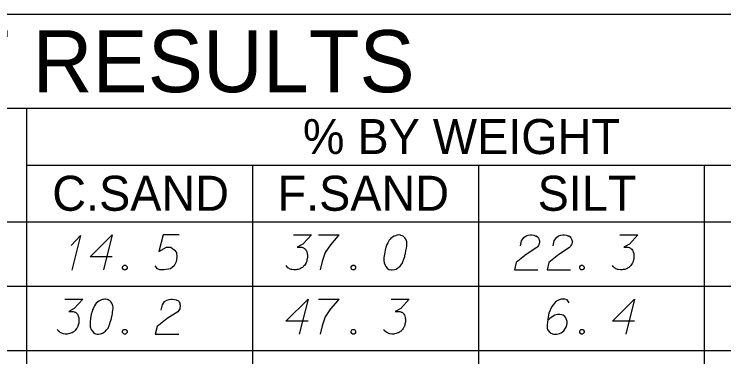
# Model space of a CAD drawing. Extents: x 2074207 to 2076812, y 516372 to 523312.
# Drawn here: x 2076524.4 to 2076621.8, y 519025 to 519071.9 of the extents above; entities that cross this region are included whole.
import ezdxf

# ---------------------------------------------------------------- set-up
doc = ezdxf.new("R2010")
doc.units = 0
for name, color, linetype in [('Prop DirtTable_ Soil Test Results - Outline (Major)', 7, 'Continuous'), ('Prop DirtTable_ Soil Test Results - Outline (Minor)', 7, 'Continuous'), ('Prop DirtTable_ Soil Test Results - Tx (Header - Large)', 7, 'Continuous'), ('Prop DirtTable_ Soil Test Results - Tx (Header - Small)', 7, 'Continuous'), ('Prop DirtTable_ Soil Test Results - Tx (Sample Data)', 7, 'Continuous')]:
    doc.layers.add(name, color=color, linetype=linetype)

msp = doc.modelspace()

# ---------------------------------------------------------------- linework, layer by layer
at = {"layer": 'Prop DirtTable_ Soil Test Results - Outline (Major)'}
for p, q in [((2076260.609, 519071.94), (2076811.903, 519071.94)), ((2076260.609, 519043.454), (2076811.903, 519043.454)), ((2076260.609, 519043.454), (2076811.903, 519043.454))]:
    msp.add_line(p, q, dxfattribs=at)
at = {"layer": 'Prop DirtTable_ Soil Test Results - Outline (Minor)'}
for p, q in [((2076260.609, 519059.054), (2076811.903, 519059.054)), ((2076526.074, 519059.054), (2076526.074, 519034.654)), ((2076526.074, 519051.254), (2076731.93, 519051.254)), ((2076557.094, 519051.254), (2076557.094, 519034.654)), ((2076588.114, 519051.254), (2076588.114, 519034.654)), ((2076619.134, 519034.654), (2076619.134, 519051.254)), ((2076260.609, 519034.654), (2076811.903, 519034.654)), ((2076260.609, 519034.654), (2076811.903, 519034.654)), ((2076526.074, 519034.654), (2076526.074, 519025.854)), ((2076557.094, 519034.654), (2076557.094, 519025.854)), ((2076588.114, 519034.654), (2076588.114, 519025.854)), ((2076619.134, 519025.854), (2076619.134, 519034.654)), ((2076260.609, 519025.854), (2076811.903, 519025.854)), ((2076260.609, 519025.854), (2076811.903, 519025.854)), ((2076526.074, 519025.854), (2076526.074, 519017.054)), ((2076557.094, 519025.854), (2076557.094, 519017.054)), ((2076588.114, 519025.854), (2076588.114, 519017.054)), ((2076619.134, 519017.054), (2076619.134, 519025.854))]:
    msp.add_line(p, q, dxfattribs=at)
at = {"layer": 'Prop DirtTable_ Soil Test Results - Tx (Sample Data)'}
for points in [[(2076532.22, 519040.248), (2076533.49, 519041.609), (2076532.291, 519036.846)], [(2076537.829, 519038.661), (2076534.796, 519038.661), (2076537.829, 519041.684), (2076536.63, 519036.884)], [(2076547.036, 519041.684), (2076544.814, 519041.684), (2076544.249, 519039.416), (2076545.272, 519039.983), (2076545.872, 519039.983), (2076546.366, 519039.643), (2076546.648, 519039.265), (2076546.719, 519038.623), (2076546.613, 519037.98), (2076546.331, 519037.451), (2076545.837, 519037.035), (2076544.99, 519036.884), (2076544.355, 519036.884), (2076544.038, 519037.035), (2076543.756, 519037.451)], [(2076562.699, 519041.684), (2076565.168, 519041.684), (2076564.004, 519040.399), (2076563.228, 519039.983), (2076563.863, 519039.983), (2076564.004, 519039.946), (2076564.074, 519039.908), (2076564.145, 519039.87), (2076564.215, 519039.832), (2076564.357, 519039.719), (2076564.427, 519039.605), (2076564.498, 519039.492), (2076564.533, 519039.379), (2076564.603, 519039.114), (2076564.639, 519038.887), (2076564.639, 519038.774), (2076564.639, 519038.623), (2076564.603, 519038.396), (2076564.568, 519038.245), (2076564.533, 519038.094), (2076564.498, 519037.98), (2076564.462, 519037.905), (2076564.427, 519037.829), (2076564.392, 519037.753), (2076564.321, 519037.64), (2076564.215, 519037.489), (2076564.11, 519037.375), (2076564.039, 519037.3), (2076563.933, 519037.224), (2076563.827, 519037.149), (2076563.686, 519037.073), (2076563.616, 519037.035), (2076563.369, 519036.96), (2076563.157, 519036.922), (2076563.016, 519036.884), (2076562.769, 519036.884), (2076562.487, 519036.922), (2076562.381, 519036.96), (2076562.275, 519036.998), (2076562.169, 519037.035), (2076562.064, 519037.111), (2076561.958, 519037.187), (2076561.781, 519037.338), (2076561.676, 519037.489)], [(2076566.156, 519041.684), (2076568.978, 519041.684), (2076568.801, 519041.495), (2076567.778, 519040.324), (2076567.073, 519039.265), (2076566.649, 519038.018), (2076566.367, 519036.884)], [(2076577.232, 519041.684), (2076577.162, 519041.684), (2076576.95, 519041.646), (2076576.809, 519041.609), (2076576.703, 519041.571), (2076576.527, 519041.495), (2076576.315, 519041.382), (2076576.139, 519041.268), (2076575.962, 519041.117), (2076575.856, 519040.966), (2076575.751, 519040.777), (2076575.645, 519040.588), (2076575.539, 519040.361), (2076575.468, 519040.21), (2076575.398, 519039.983), (2076575.292, 519039.605), (2076575.186, 519039.038), (2076575.116, 519038.585), (2076575.116, 519038.169), (2076575.151, 519037.867), (2076575.292, 519037.527), (2076575.398, 519037.338), (2076575.574, 519037.111), (2076575.786, 519036.96), (2076575.892, 519036.922), (2076576.103, 519036.884), (2076576.28, 519036.884), (2076576.562, 519036.922), (2076576.809, 519036.998), (2076576.985, 519037.111), (2076577.232, 519037.3), (2076577.338, 519037.413), (2076577.479, 519037.564), (2076577.585, 519037.716), (2076577.655, 519037.829), (2076577.726, 519038.018), (2076577.761, 519038.094), (2076577.832, 519038.283), (2076577.902, 519038.509), (2076577.973, 519038.736), (2076578.008, 519038.887), (2076578.043, 519039.001), (2076578.079, 519039.152), (2076578.149, 519039.492), (2076578.185, 519039.681), (2076578.22, 519039.87), (2076578.255, 519040.135), (2076578.29, 519040.475), (2076578.29, 519040.588), (2076578.255, 519040.739), (2076578.22, 519040.89), (2076578.114, 519041.117), (2076578.008, 519041.268), (2076577.902, 519041.382), (2076577.761, 519041.495), (2076577.62, 519041.571), (2076577.514, 519041.609), (2076577.409, 519041.646), (2076577.232, 519041.684)], [(2076593.847, 519040.172), (2076594.023, 519040.89), (2076594.306, 519041.344), (2076594.623, 519041.533), (2076594.94, 519041.646), (2076595.187, 519041.684), (2076595.364, 519041.684), (2076595.681, 519041.646), (2076595.893, 519041.571), (2076595.999, 519041.533), (2076596.21, 519041.42), (2076596.316, 519041.268), (2076596.387, 519041.117), (2076596.422, 519041.004), (2076596.457, 519040.853), (2076596.457, 519040.664), (2076596.422, 519040.475), (2076596.387, 519040.361), (2076596.316, 519040.21), (2076596.21, 519040.059), (2076596.105, 519039.946), (2076594.658, 519039.001), (2076593.283, 519037.905), (2076593.036, 519036.884), (2076596.246, 519036.884)], [(2076598.327, 519040.172), (2076598.503, 519040.89), (2076598.786, 519041.344), (2076599.103, 519041.533), (2076599.42, 519041.646), (2076599.667, 519041.684), (2076599.844, 519041.684), (2076600.161, 519041.646), (2076600.373, 519041.571), (2076600.479, 519041.533), (2076600.69, 519041.42), (2076600.796, 519041.268), (2076600.867, 519041.117), (2076600.902, 519041.004), (2076600.937, 519040.853), (2076600.937, 519040.664), (2076600.902, 519040.475), (2076600.867, 519040.361), (2076600.796, 519040.21), (2076600.69, 519040.059), (2076600.585, 519039.946), (2076599.138, 519039.001), (2076597.763, 519037.905), (2076597.516, 519036.884), (2076600.726, 519036.884)], [(2076607.499, 519041.684), (2076609.968, 519041.684), (2076608.804, 519040.399), (2076608.028, 519039.983), (2076608.663, 519039.983), (2076608.804, 519039.946), (2076608.874, 519039.908), (2076608.945, 519039.87), (2076609.015, 519039.832), (2076609.157, 519039.719), (2076609.227, 519039.605), (2076609.298, 519039.492), (2076609.333, 519039.379), (2076609.403, 519039.114), (2076609.439, 519038.887), (2076609.439, 519038.774), (2076609.439, 519038.623), (2076609.403, 519038.396), (2076609.368, 519038.245), (2076609.333, 519038.094), (2076609.298, 519037.98), (2076609.262, 519037.905), (2076609.227, 519037.829), (2076609.192, 519037.753), (2076609.121, 519037.64), (2076609.015, 519037.489), (2076608.91, 519037.375), (2076608.839, 519037.3), (2076608.733, 519037.224), (2076608.627, 519037.149), (2076608.486, 519037.073), (2076608.416, 519037.035), (2076608.169, 519036.96), (2076607.957, 519036.922), (2076607.816, 519036.884), (2076607.569, 519036.884), (2076607.287, 519036.922), (2076607.181, 519036.96), (2076607.075, 519036.998), (2076606.969, 519037.035), (2076606.864, 519037.111), (2076606.758, 519037.187), (2076606.581, 519037.338), (2076606.476, 519037.489)], [(2076539.487, 519037.527), (2076539.664, 519037.527), (2076539.769, 519037.451), (2076539.875, 519037.3), (2076539.875, 519037.111), (2076539.769, 519036.96), (2076539.664, 519036.884), (2076539.487, 519036.884), (2076539.381, 519036.96), (2076539.276, 519037.111), (2076539.276, 519037.3), (2076539.381, 519037.451), (2076539.487, 519037.527)], [(2076570.847, 519037.527), (2076571.024, 519037.527), (2076571.129, 519037.451), (2076571.235, 519037.3), (2076571.235, 519037.111), (2076571.129, 519036.96), (2076571.024, 519036.884), (2076570.847, 519036.884), (2076570.741, 519036.96), (2076570.636, 519037.111), (2076570.636, 519037.3), (2076570.741, 519037.451), (2076570.847, 519037.527)], [(2076602.207, 519037.527), (2076602.384, 519037.527), (2076602.489, 519037.451), (2076602.595, 519037.3), (2076602.595, 519037.111), (2076602.489, 519036.96), (2076602.384, 519036.884), (2076602.207, 519036.884), (2076602.101, 519036.96), (2076601.996, 519037.111), (2076601.996, 519037.3), (2076602.101, 519037.451), (2076602.207, 519037.527)], [(2076531.339, 519032.884), (2076533.808, 519032.884), (2076532.644, 519031.599), (2076531.868, 519031.183), (2076532.503, 519031.183), (2076532.644, 519031.146), (2076532.714, 519031.108), (2076532.785, 519031.07), (2076532.855, 519031.032), (2076532.997, 519030.919), (2076533.067, 519030.805), (2076533.138, 519030.692), (2076533.173, 519030.579), (2076533.243, 519030.314), (2076533.279, 519030.087), (2076533.279, 519029.974), (2076533.279, 519029.823), (2076533.243, 519029.596), (2076533.208, 519029.445), (2076533.173, 519029.294), (2076533.138, 519029.18), (2076533.102, 519029.105), (2076533.067, 519029.029), (2076533.032, 519028.953), (2076532.961, 519028.84), (2076532.855, 519028.689), (2076532.75, 519028.575), (2076532.679, 519028.5), (2076532.573, 519028.424), (2076532.467, 519028.349), (2076532.326, 519028.273), (2076532.256, 519028.235), (2076532.009, 519028.16), (2076531.797, 519028.122), (2076531.656, 519028.084), (2076531.409, 519028.084), (2076531.127, 519028.122), (2076531.021, 519028.16), (2076530.915, 519028.198), (2076530.809, 519028.235), (2076530.704, 519028.311), (2076530.598, 519028.387), (2076530.421, 519028.538), (2076530.316, 519028.689)], [(2076536.912, 519032.884), (2076536.842, 519032.884), (2076536.63, 519032.846), (2076536.489, 519032.809), (2076536.383, 519032.771), (2076536.207, 519032.695), (2076535.995, 519032.582), (2076535.819, 519032.468), (2076535.642, 519032.317), (2076535.536, 519032.166), (2076535.431, 519031.977), (2076535.325, 519031.788), (2076535.219, 519031.561), (2076535.148, 519031.41), (2076535.078, 519031.183), (2076534.972, 519030.805), (2076534.866, 519030.238), (2076534.796, 519029.785), (2076534.796, 519029.369), (2076534.831, 519029.067), (2076534.972, 519028.727), (2076535.078, 519028.538), (2076535.254, 519028.311), (2076535.466, 519028.16), (2076535.572, 519028.122), (2076535.783, 519028.084), (2076535.96, 519028.084), (2076536.242, 519028.122), (2076536.489, 519028.198), (2076536.665, 519028.311), (2076536.912, 519028.5), (2076537.018, 519028.613), (2076537.159, 519028.764), (2076537.265, 519028.916), (2076537.335, 519029.029), (2076537.406, 519029.218), (2076537.441, 519029.294), (2076537.512, 519029.483), (2076537.582, 519029.709), (2076537.653, 519029.936), (2076537.688, 519030.087), (2076537.723, 519030.201), (2076537.759, 519030.352), (2076537.829, 519030.692), (2076537.865, 519030.881), (2076537.9, 519031.07), (2076537.935, 519031.335), (2076537.97, 519031.675), (2076537.97, 519031.788), (2076537.935, 519031.939), (2076537.9, 519032.09), (2076537.794, 519032.317), (2076537.688, 519032.468), (2076537.582, 519032.582), (2076537.441, 519032.695), (2076537.3, 519032.771), (2076537.194, 519032.809), (2076537.089, 519032.846), (2076536.912, 519032.884)], [(2076544.567, 519031.372), (2076544.743, 519032.09), (2076545.026, 519032.544), (2076545.343, 519032.733), (2076545.66, 519032.846), (2076545.907, 519032.884), (2076546.084, 519032.884), (2076546.401, 519032.846), (2076546.613, 519032.771), (2076546.719, 519032.733), (2076546.93, 519032.62), (2076547.036, 519032.468), (2076547.107, 519032.317), (2076547.142, 519032.204), (2076547.177, 519032.053), (2076547.177, 519031.864), (2076547.142, 519031.675), (2076547.107, 519031.561), (2076547.036, 519031.41), (2076546.93, 519031.259), (2076546.825, 519031.146), (2076545.378, 519030.201), (2076544.003, 519029.105), (2076543.756, 519028.084), (2076546.966, 519028.084)], [(2076564.709, 519029.861), (2076561.676, 519029.861), (2076564.709, 519032.884), (2076563.51, 519028.084)], [(2076566.156, 519032.884), (2076568.978, 519032.884), (2076568.801, 519032.695), (2076567.778, 519031.524), (2076567.073, 519030.465), (2076566.649, 519029.218), (2076566.367, 519028.084)], [(2076576.139, 519032.884), (2076578.608, 519032.884), (2076577.444, 519031.599), (2076576.668, 519031.183), (2076577.303, 519031.183), (2076577.444, 519031.146), (2076577.514, 519031.108), (2076577.585, 519031.07), (2076577.655, 519031.032), (2076577.797, 519030.919), (2076577.867, 519030.805), (2076577.938, 519030.692), (2076577.973, 519030.579), (2076578.043, 519030.314), (2076578.079, 519030.087), (2076578.079, 519029.974), (2076578.079, 519029.823), (2076578.043, 519029.596), (2076578.008, 519029.445), (2076577.973, 519029.294), (2076577.938, 519029.18), (2076577.902, 519029.105), (2076577.867, 519029.029), (2076577.832, 519028.953), (2076577.761, 519028.84), (2076577.655, 519028.689), (2076577.55, 519028.575), (2076577.479, 519028.5), (2076577.373, 519028.424), (2076577.267, 519028.349), (2076577.126, 519028.273), (2076577.056, 519028.235), (2076576.809, 519028.16), (2076576.597, 519028.122), (2076576.456, 519028.084), (2076576.209, 519028.084), (2076575.927, 519028.122), (2076575.821, 519028.16), (2076575.715, 519028.198), (2076575.609, 519028.235), (2076575.504, 519028.311), (2076575.398, 519028.387), (2076575.221, 519028.538), (2076575.116, 519028.689)], [(2076600.549, 519032.355), (2076600.267, 519032.771), (2076599.95, 519032.884), (2076599.456, 519032.884), (2076599.103, 519032.733), (2076598.891, 519032.657), (2076598.715, 519032.544), (2076598.151, 519031.864), (2076597.763, 519030.957), (2076597.657, 519030.465), (2076597.516, 519029.369), (2076597.516, 519028.802), (2076597.657, 519028.575), (2076597.939, 519028.273), (2076598.045, 519028.198), (2076598.398, 519028.084), (2076598.856, 519028.084), (2076599.209, 519028.16), (2076599.456, 519028.235), (2076599.809, 519028.538), (2076600.161, 519029.142), (2076600.267, 519029.52), (2076600.267, 519029.823), (2076600.091, 519030.314), (2076599.95, 519030.503), (2076599.703, 519030.654), (2076599.279, 519030.768), (2076598.962, 519030.768), (2076598.574, 519030.654), (2076598.327, 519030.541), (2076597.904, 519030.238), (2076597.692, 519030.049), (2076597.586, 519029.936)], [(2076609.509, 519029.861), (2076606.476, 519029.861), (2076609.509, 519032.884), (2076608.31, 519028.084)], [(2076539.487, 519028.727), (2076539.664, 519028.727), (2076539.769, 519028.651), (2076539.875, 519028.5), (2076539.875, 519028.311), (2076539.769, 519028.16), (2076539.664, 519028.084), (2076539.487, 519028.084), (2076539.381, 519028.16), (2076539.276, 519028.311), (2076539.276, 519028.5), (2076539.381, 519028.651), (2076539.487, 519028.727)], [(2076570.847, 519028.727), (2076571.024, 519028.727), (2076571.129, 519028.651), (2076571.235, 519028.5), (2076571.235, 519028.311), (2076571.129, 519028.16), (2076571.024, 519028.084), (2076570.847, 519028.084), (2076570.741, 519028.16), (2076570.636, 519028.311), (2076570.636, 519028.5), (2076570.741, 519028.651), (2076570.847, 519028.727)], [(2076602.207, 519028.727), (2076602.384, 519028.727), (2076602.489, 519028.651), (2076602.595, 519028.5), (2076602.595, 519028.311), (2076602.489, 519028.16), (2076602.384, 519028.084), (2076602.207, 519028.084), (2076602.101, 519028.16), (2076601.996, 519028.311), (2076601.996, 519028.5), (2076602.101, 519028.651), (2076602.207, 519028.727)]]:
    msp.add_lwpolyline(points, dxfattribs=at)

# ---------------------------------------------------------------- texts
at = {"layer": 'Prop DirtTable_ Soil Test Results - Tx (Header - Large)'}
msp.add_text('SOIL TEST RESULTS', height=8.50001, dxfattribs=at).set_placement((2076465.656, 519061.247))
at = {"layer": 'Prop DirtTable_ Soil Test Results - Tx (Header - Small)'}
for s, height, p in [('% BY WEIGHT', 4.79998, (2076564.009, 519052.765)), ('C.SAND', 4.8, (2076529.618, 519044.99)), ('F.SAND', 4.8, (2076560.529, 519044.99)), ('SILT', 4.8, (2076596.215, 519044.99))]:
    msp.add_text(s, height=height, dxfattribs=at).set_placement(p)

doc.saveas('drawing.dxf')
